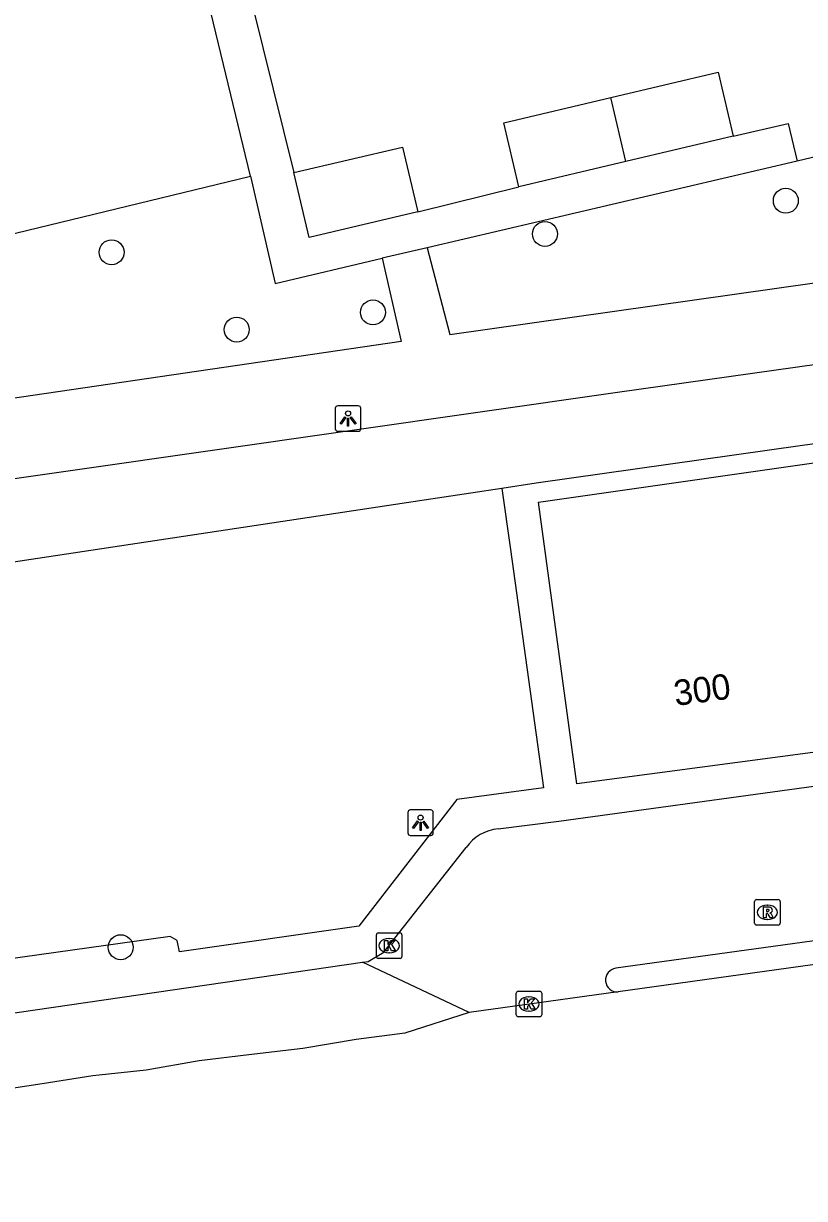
# Model space of a CAD drawing. Extents: x 157793 to 159380, y 380882 to 382313.
# Drawn here: x 158708.93 to 158739.56, y 381165.25 to 381211.32 of the extents above; entities that cross this region are included whole.
import ezdxf

# ---------------------------------------------------------------- set-up
doc = ezdxf.new("R2010")
doc.units = 0
for name, color, linetype in [('IMGEO_Boom', 7, 'Continuous'), ('IMGEO_Fietspad_gesloten', 7, 'Continuous'), ('IMGEO_Groenvoorziening', 7, 'Continuous'), ('IMGEO_Kolk', 7, 'Continuous'), ('IMGEO_Lichtpunt', 7, 'Continuous'), ('IMGEO_Pand', 7, 'Continuous'), ('IMGEO_Pand_nummerreeks', 7, 'Continuous'), ('IMGEO_Rijbaan_lokaal_open', 7, 'Continuous'), ('IMGEO_Rijbaan_regionaal_gesloten', 7, 'Continuous'), ('IMGEO_Rioolput', 7, 'Continuous'), ('IMGEO_Voetpad_open', 7, 'Continuous')]:
    doc.layers.add(name, color=color, linetype=linetype)

msp = doc.modelspace()

# ---------------------------------------------------------------- linework, layer by layer
at = {"layer": 'IMGEO_Boom'}
for centre in [(158738.83, 381204.372), (158729.384, 381203.072), (158712.385, 381202.35), (158722.637, 381199.995), (158717.292, 381199.319), (158712.741, 381175.101)]:
    msp.add_circle(centre, 0.489, dxfattribs=at)
at = {"layer": 'IMGEO_Fietspad_gesloten'}
for points in [[(158673.739, 381176.601), (158678.633, 381179.627), (158680.599, 381181.023), (158681.128, 381181.421), (158682.826, 381182.712), (158685.304, 381184.715), (158688.7, 381187.039), (158690.482, 381188.089), (158694.035, 381189.869), (158697.733, 381191.325), (158700.9, 381192.169), (158705.649, 381193.06), (158732.23, 381196.863), (158753.323, 381199.83)], [(158740.526, 381194.919), (158739.479, 381194.775), (158729.032, 381193.297), (158727.696, 381193.095)], [(158727.696, 381193.095), (158726.473, 381192.91), (158724.645, 381192.633), (158706.01, 381189.815), (158702.809, 381189.355), (158699.661, 381188.611), (158696.593, 381187.589), (158694.298, 381186.617), (158690.589, 381184.484), (158687.086, 381182.027), (158686.392, 381181.483), (158684.914, 381180.398)]]:
    msp.add_lwpolyline(points, dxfattribs=at)
at = {"layer": 'IMGEO_Groenvoorziening'}
for points in [[(158741.197, 381206.381), (158739.27, 381205.929)], [(158696.306, 381200.119), (158717.835, 381205.337)]]:
    msp.add_lwpolyline(points, dxfattribs=at)
at = {"layer": 'IMGEO_Kolk'}
for p, q in [((158722.771, 381174.737), (158722.771, 381175.589)), ((158722.846, 381175.663), (158723.698, 381175.663)), ((158723.259, 381175.443), (158723.284, 381175.443)), ((158723.772, 381175.589), (158723.772, 381174.737)), ((158723.282, 381174.883), (158723.257, 381174.883)), ((158723.698, 381174.663), (158722.846, 381174.663)), ((158728.254, 381172.448), (158728.254, 381173.3)), ((158728.329, 381173.374), (158729.181, 381173.374)), ((158728.742, 381173.154), (158728.767, 381173.154)), ((158729.255, 381173.3), (158729.255, 381172.448)), ((158728.765, 381172.594), (158728.74, 381172.594)), ((158729.181, 381172.374), (158728.329, 381172.374))]:
    msp.add_line(p, q, dxfattribs=at)
for points in [[(158722.771, 381174.737), (158722.771, 381175.589)], [(158722.846, 381175.663), (158723.698, 381175.663)], [(158723.092, 381175.363), (158723.215, 381175.363), (158723.215, 381175.212), (158723.345, 381175.363), (158723.509, 381175.363), (158723.363, 381175.212), (158723.516, 381174.963), (158723.364, 381174.963), (158723.279, 381175.127), (158723.215, 381175.06), (158723.215, 381174.963), (158723.092, 381174.963), (158723.092, 381175.363)], [(158723.772, 381175.589), (158723.772, 381174.737)], [(158723.698, 381174.663), (158722.846, 381174.663)], [(158728.254, 381172.448), (158728.254, 381173.3)], [(158728.329, 381173.374), (158729.181, 381173.374)], [(158728.575, 381173.074), (158728.698, 381173.074), (158728.698, 381172.923), (158728.828, 381173.074), (158728.992, 381173.074), (158728.846, 381172.923), (158728.999, 381172.674), (158728.847, 381172.674), (158728.762, 381172.838), (158728.698, 381172.771), (158728.698, 381172.674), (158728.575, 381172.674), (158728.575, 381173.074)], [(158729.255, 381173.3), (158729.255, 381172.448)], [(158729.181, 381172.374), (158728.329, 381172.374)]]:
    msp.add_lwpolyline(points, dxfattribs=at)
for centre, start, end in [((158722.848, 381175.587), 91.552, 178.448), ((158722.848, 381175.587), 91.552, 178.448), ((158723.696, 381175.587), 1.552, 88.448), ((158723.696, 381175.587), 1.552, 88.448), ((158722.848, 381174.739), 181.552, 268.448), ((158722.848, 381174.739), 181.552, 268.448), ((158723.696, 381174.739), 271.552, 358.448), ((158723.696, 381174.739), 271.552, 358.448), ((158728.331, 381173.298), 91.552, 178.448), ((158728.331, 381173.298), 91.552, 178.448), ((158729.179, 381173.298), 1.552, 88.448), ((158729.179, 381173.298), 1.552, 88.448), ((158728.331, 381172.45), 181.552, 268.448), ((158728.331, 381172.45), 181.552, 268.448), ((158729.179, 381172.45), 271.552, 358.448), ((158729.179, 381172.45), 271.552, 358.448)]:
    msp.add_arc(centre, 0.0765, start, end, dxfattribs=at)
for centre, major_axis, ratio, start_param, end_param in [((158723.258, 381175.163), (-0.387, 0.002), 0.722429, 4.712389, 7.853982), ((158723.283, 381175.163), (-0.39, 0.002), 0.717154, 1.570796, 4.712389), ((158728.741, 381172.874), (-0.387, 0.002), 0.722429, 4.712389, 7.853982), ((158728.766, 381172.874), (-0.39, 0.002), 0.717154, 1.570796, 4.712389)]:
    msp.add_ellipse(centre, major_axis=major_axis, ratio=ratio, start_param=start_param, end_param=end_param, dxfattribs=at)
at = {"layer": 'IMGEO_Lichtpunt'}
for p, q in [((158721.16, 381196.235), (158721.16, 381195.428)), ((158721.16, 381196.235), (158721.16, 381195.428)), ((158722.062, 381196.33), (158721.254, 381196.33)), ((158722.062, 381196.33), (158721.254, 381196.33)), ((158722.156, 381195.428), (158722.156, 381196.235)), ((158722.156, 381195.428), (158722.156, 381196.235)), ((158721.254, 381195.334), (158722.062, 381195.334)), ((158721.254, 381195.334), (158722.062, 381195.334)), ((158724.006, 381180.387), (158724.006, 381179.58)), ((158724.006, 381180.387), (158724.006, 381179.58)), ((158724.908, 381180.482), (158724.1, 381180.482)), ((158724.908, 381180.482), (158724.1, 381180.482)), ((158725.002, 381179.58), (158725.002, 381180.387)), ((158725.002, 381179.58), (158725.002, 381180.387)), ((158724.1, 381179.486), (158724.908, 381179.486)), ((158724.1, 381179.486), (158724.908, 381179.486))]:
    msp.add_line(p, q, dxfattribs=at)
for points in [[(158721.534, 381195.899), (158721.573, 381195.871), (158721.385, 381195.609), (158721.347, 381195.636), (158721.534, 381195.899)], [(158721.636, 381195.851), (158721.683, 381195.851), (158721.683, 381195.529), (158721.636, 381195.529), (158721.636, 381195.851)], [(158721.746, 381195.871), (158721.784, 381195.898), (158721.971, 381195.636), (158721.932, 381195.608), (158721.746, 381195.871)], [(158724.38, 381180.051), (158724.419, 381180.023), (158724.231, 381179.761), (158724.193, 381179.788), (158724.38, 381180.051)], [(158724.482, 381180.003), (158724.529, 381180.003), (158724.529, 381179.681), (158724.482, 381179.681), (158724.482, 381180.003)], [(158724.592, 381180.023), (158724.63, 381180.05), (158724.817, 381179.788), (158724.778, 381179.76), (158724.592, 381180.023)]]:
    msp.add_lwpolyline(points, dxfattribs=at)
for centre in [(158721.659, 381196.033), (158724.505, 381180.185)]:
    msp.add_circle(centre, 0.0994, dxfattribs=at)
for centre, start, end in [((158721.254, 381196.235), 90, 180), ((158721.254, 381196.235), 90, 180), ((158722.062, 381196.235), 0, 90), ((158722.062, 381196.235), 0, 90), ((158721.254, 381195.428), 180, 270), ((158721.254, 381195.428), 180, 270), ((158722.062, 381195.428), 270, 0), ((158722.062, 381195.428), 270, 360), ((158724.1, 381180.387), 90, 180), ((158724.1, 381180.387), 90, 180), ((158724.908, 381180.387), 0, 90), ((158724.908, 381180.387), 0, 90), ((158724.1, 381179.58), 180, 270), ((158724.1, 381179.58), 180, 270), ((158724.908, 381179.58), 270, 0), ((158724.908, 381179.58), 270, 360)]:
    msp.add_arc(centre, 0.0946, start, end, dxfattribs=at)
at = {"layer": 'IMGEO_Pand'}
for points in [[(158731.971, 381208.423), (158736.177, 381209.413), (158736.768, 381206.899)], [(158728.358, 381204.921), (158727.767, 381207.434), (158731.971, 381208.423)], [(158732.557, 381205.909), (158731.971, 381208.423)], [(158736.768, 381206.899), (158732.557, 381205.909)], [(158719.534, 381205.478), (158723.795, 381206.48), (158724.392, 381203.939)], [(158732.557, 381205.909), (158728.358, 381204.921)], [(158724.392, 381203.939), (158720.132, 381202.937), (158719.534, 381205.478)], [(158741.764, 381182.982), (158730.636, 381181.504), (158729.132, 381192.556), (158740.199, 381194.133)]]:
    msp.add_lwpolyline(points, dxfattribs=at)
at = {"layer": 'IMGEO_Rijbaan_lokaal_open'}
for points in [[(158727.549, 381179.743), (158729.927, 381180.044), (158742.315, 381181.745)], [(158778.531, 381180.576), (158777.527, 381180.522), (158732.168, 381174.275)], [(158722.227, 381174.512), (158722.445, 381174.544), (158723.064, 381174.904), (158726.296, 381179.007)]]:
    msp.add_lwpolyline(points, dxfattribs=at)
for centre, radius, start, end in [((158727.7, 381178.052), 1.697, 95.0867, 145.7724), ((158732.227, 381173.812), 0.467, 97.2217, 274.0896)]:
    msp.add_arc(centre, radius, start, end, dxfattribs=at)
at = {"layer": 'IMGEO_Rijbaan_regionaal_gesloten'}
for points in [[(158778.625, 381179.707), (158771.389, 381178.726), (158749.005, 381175.673), (158732.26, 381173.346)], [(158694.468, 381170.476), (158722.227, 381174.512)], [(158726.404, 381172.535), (158722.227, 381174.512)], [(158732.26, 381173.346), (158726.404, 381172.535)], [(158726.404, 381172.535), (158723.891, 381171.726), (158721.975, 381171.482), (158719.879, 381171.132), (158717.768, 381170.877), (158715.82, 381170.642), (158713.743, 381170.281), (158711.648, 381170.052), (158709.658, 381169.744), (158707.667, 381169.437), (158705.579, 381169.186), (158703.491, 381168.936), (158701.5, 381168.586), (158699.492, 381168.359), (158697.338, 381168.114), (158695.302, 381167.798), (158693.267, 381167.482), (158691.3, 381167.254), (158687.077, 381166.64), (158683.029, 381166.051), (158680.972, 381165.802), (158678.976, 381165.503), (158676.908, 381165.247)]]:
    msp.add_lwpolyline(points, dxfattribs=at)
at = {"layer": 'IMGEO_Rioolput'}
for p, q in [((158737.608, 381176.041), (158737.608, 381176.893)), ((158737.683, 381176.967), (158738.535, 381176.967)), ((158738.096, 381176.747), (158738.121, 381176.747)), ((158738.609, 381176.893), (158738.609, 381176.041)), ((158738.119, 381176.187), (158738.094, 381176.187)), ((158738.535, 381175.967), (158737.683, 381175.967))]:
    msp.add_line(p, q, dxfattribs=at)
for points in [[(158737.608, 381176.041), (158737.608, 381176.893)], [(158737.683, 381176.967), (158738.535, 381176.967)], [(158738.197, 381176.665), (158737.945, 381176.667), (158737.945, 381176.267)], [(158738.609, 381176.893), (158738.609, 381176.041)], [(158737.945, 381176.267), (158738.069, 381176.267), (158738.069, 381176.429), (158738.08, 381176.429)], [(158738.123, 381176.586), (158738.069, 381176.586), (158738.069, 381176.505)], [(158738.069, 381176.505), (158738.121, 381176.505)], [(158738.127, 381176.4), (158738.198, 381176.267), (158738.338, 381176.267), (158738.273, 381176.393)], [(158738.535, 381175.967), (158737.683, 381175.967)]]:
    msp.add_lwpolyline(points, dxfattribs=at)
for centre, radius, start, end in [((158737.685, 381176.891), 0.0765, 91.552, 178.448), ((158737.685, 381176.891), 0.0765, 91.552, 178.448), ((158738.196, 381176.555), 0.109, 350.3612, 89.416), ((158738.533, 381176.891), 0.0765, 1.552, 88.448), ((158738.533, 381176.891), 0.0765, 1.552, 88.448), ((158738.079, 381176.376), 0.0533, 26.0293, 88.6989), ((158738.105, 381176.694), 0.19, 274.7715, 282.9687), ((158738.129, 381176.49), 0.0964, 77.0061, 93.1865), ((158738.143, 381176.547), 0.0378, 276.6634, 79.6772), ((158738.194, 381176.555), 0.112, 277.5842, 350.9817), ((158738.178, 381176.34), 0.108, 29.5134, 73.7905), ((158737.685, 381176.043), 0.0765, 181.552, 268.448), ((158737.685, 381176.043), 0.0765, 181.552, 268.448), ((158738.533, 381176.043), 0.0765, 271.552, 358.448), ((158738.533, 381176.043), 0.0765, 271.552, 358.448)]:
    msp.add_arc(centre, radius, start, end, dxfattribs=at)
for centre, major_axis, ratio, start_param, end_param in [((158738.095, 381176.467), (-0.387, 0.002), 0.722429, 4.712389, 7.853982), ((158738.12, 381176.467), (-0.39, 0.002), 0.717154, 1.570796, 4.712389)]:
    msp.add_ellipse(centre, major_axis=major_axis, ratio=ratio, start_param=start_param, end_param=end_param, dxfattribs=at)
at = {"layer": 'IMGEO_Voetpad_open'}
for points in [[(158717.835, 381205.337), (158714.924, 381217.35)], [(158717.906, 381212.012), (158719.534, 381205.478)], [(158736.768, 381206.899), (158738.923, 381207.406), (158739.27, 381205.929)], [(158739.27, 381205.929), (158724.765, 381202.529)], [(158717.835, 381205.337), (158718.804, 381201.132), (158722.998, 381202.115)], [(158724.392, 381203.939), (158728.358, 381204.921)], [(158724.765, 381202.529), (158725.647, 381199.128), (158752.872, 381202.988), (158761.098, 381203.861), (158761.248, 381203.878), (158764.076, 381204.055), (158766.909, 381203.98), (158767.417, 381203.948), (158770.532, 381203.589), (158772.473, 381203.188)], [(158724.765, 381202.529), (158722.998, 381202.115)], [(158722.998, 381202.115), (158723.738, 381198.857), (158702.33, 381195.721), (158696.771, 381194.499), (158694.205, 381193.509), (158692.877, 381199.313)], [(158727.696, 381193.095), (158728.029, 381190.698), (158729.328, 381181.351), (158725.926, 381180.89), (158722.082, 381175.922), (158715.054, 381174.92), (158714.959, 381175.368), (158714.686, 381175.526), (158695.427, 381172.833), (158684.914, 381180.398)]]:
    msp.add_lwpolyline(points, dxfattribs=at)

# ---------------------------------------------------------------- texts
at = {"layer": 'IMGEO_Pand_nummerreeks'}
msp.add_text('300', height=1, rotation=7.5656, dxfattribs=at).set_placement((158734.505, 381184.56))

doc.saveas('drawing.dxf')
